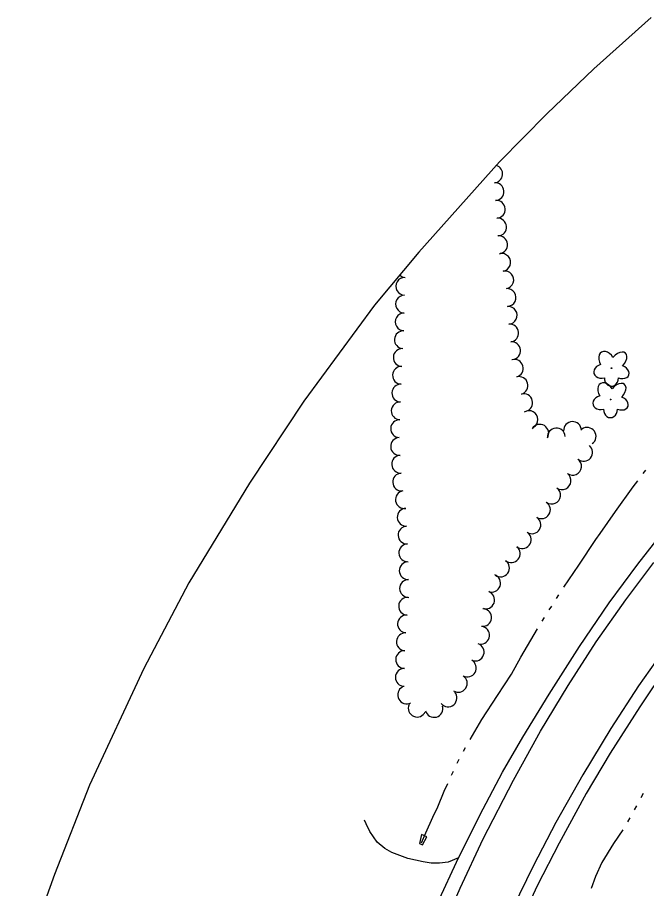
# Model space of a CAD drawing. Extents: x 589250 to 1188077, y 162953 to 363065.
# Drawn here: x 592975 to 593232.4, y 165695.5 to 166052.1 of the extents above; entities that cross this region are included whole.
import ezdxf

# ---------------------------------------------------------------- set-up
doc = ezdxf.new("R2010")
doc.units = 0
for name, color, linetype in [('E_DRN', 7, 'Continuous'), ('E_DWY', 7, 'Continuous'), ('E_LAND_TreeLine_P', 7, 'Continuous'), ('E_LAND_Vegetation', 7, 'Continuous'), ('E_MAP_Limits', 7, 'Continuous'), ('E_RDWY', 7, 'Continuous'), ('E_RDWY_Gravel', 7, 'Continuous'), ('E_WTR_FlowLine', 7, 'Continuous')]:
    doc.layers.add(name, color=color, linetype=linetype)

msp = doc.modelspace()

# ---------------------------------------------------------------- linework, layer by layer
at = {"layer": 'E_DRN'}
for p, q in [((593140.36, 165717.64), (593139.44, 165714.04)), ((593142.5, 165716.68), (593140.36, 165717.64)), ((593139.44, 165714.04), (593140.76, 165713.5)), ((593140.76, 165713.5), (593142.5, 165716.68))]:
    msp.add_line(p, q, dxfattribs=at)
at = {"layer": 'E_DWY'}
for p, q in [((593117.62, 165722.01), (593117.02, 165723.55)), ((593119.21, 165718.85), (593117.62, 165722.01)), ((593122.21, 165714.55), (593119.21, 165718.85)), ((593125.28, 165711.87), (593122.21, 165714.55)), ((593128.21, 165710.25), (593125.28, 165711.87)), ((593134.69, 165707.8), (593128.21, 165710.25)), ((593140.98, 165706.42), (593134.69, 165707.8)), ((593144.28, 165705.94), (593140.98, 165706.42)), ((593151.22, 165706.35), (593147.66, 165705.95)), ((593155.47, 165708.13), (593151.22, 165706.35)), ((593147.66, 165705.95), (593144.28, 165705.94))]:
    msp.add_line(p, q, dxfattribs=at)
at = {"layer": 'E_LAND_TreeLine_P'}
for centre, start, end in [((593169.88, 165988.06), 274.0862, 72.3307), ((593170.4, 165980.8), 274.0862, 94.0862), ((593170.93, 165973.55), 274.2652, 94.2652), ((593171.48, 165966.29), 274.2652, 94.2652), ((593171.9, 165959.02), 275.9374, 95.9374), ((593173.1, 165951.84), 280.4705, 100.4705), ((593133.46, 165942.04), 89.0072, 269.0072), ((593133.91, 165949.31), 226.0723, 265.4806), ((593174.43, 165944.67), 280.4705, 100.4705), ((593133.34, 165934.75), 89.0072, 269.0072), ((593175.32, 165937.45), 273.849, 93.849), ((593133.21, 165927.46), 89.0072, 269.0072), ((593175.81, 165930.17), 273.849, 93.849), ((593132.88, 165920.18), 86.5239, 266.5239), ((593176.43, 165922.91), 276.1635, 96.1635), ((593177.21, 165915.66), 276.1635, 96.1635), ((593132.44, 165912.91), 86.5239, 266.5239), ((593178.29, 165908.47), 285.4074, 105.4074), ((593132.12, 165905.63), 87.9555, 267.9555), ((593180.22, 165901.45), 285.4074, 105.4074), ((593131.86, 165898.34), 87.9555, 267.9555), ((593182.14, 165894.41), 285.1075, 105.1075), ((593131.6, 165891.06), 87.9555, 267.9555), ((593184.28, 165887.48), 301.5271, 121.5271), ((593131.34, 165883.77), 87.9555, 267.9555), ((593188.71, 165881.89), 329.1354, 149.1354), ((593202.11, 165883.02), 2.3341, 182.3341), ((593195.49, 165880.35), 4.1094, 184.1094), ((593208.08, 165880.64), 305.3352, 125.3352), ((593131.35, 165876.49), 93.248, 273.248), ((593206.69, 165874.04), 230.6075, 50.6075), ((593131.77, 165869.21), 93.248, 273.248), ((593202.14, 165868.35), 233.9372, 53.9372), ((593132.18, 165861.93), 93.248, 273.248), ((593197.85, 165862.46), 233.9372, 53.9372), ((593133.32, 165854.74), 100.0876, 280.0876), ((593193.56, 165856.57), 233.9372, 53.9372), ((593189.4, 165850.58), 237.6168, 57.6168), ((593134.06, 165847.51), 92.5217, 272.5217), ((593185.5, 165844.43), 237.6168, 57.6168), ((593134.38, 165840.22), 92.5217, 272.5217), ((593181.53, 165838.31), 231.7311, 51.7311), ((593134.7, 165832.94), 92.5217, 272.5217), ((593177.02, 165832.59), 231.7311, 51.7311), ((593134.86, 165825.65), 91.1871, 271.1871), ((593172.65, 165826.76), 234.8332, 54.8332), ((593169.03, 165820.5), 250.3206, 70.3206), ((593135.01, 165818.37), 91.1871, 271.1871), ((593166.57, 165813.64), 250.3206, 70.3206), ((593134.61, 165811.09), 86.4471, 266.4471), ((593165.31, 165806.5), 263.6803, 83.6803), ((593134.16, 165803.81), 86.4471, 266.4471), ((593164.51, 165799.25), 263.6803, 83.6803), ((593133.7, 165796.54), 86.4471, 266.4471), ((593162.3, 165792.32), 251.0891, 71.0891), ((593133.41, 165789.26), 88.9715, 268.9715), ((593159.09, 165785.8), 240.8293, 60.8293), ((593133.28, 165781.97), 88.9715, 268.9715), ((593155.37, 165779.54), 236.648, 56.648), ((593134.2, 165774.82), 118.255, 298.255), ((593151.19, 165773.6), 219.8368, 39.8368), ((593138.54, 165769.38), 156.5152, 336.5152), ((593145.43, 165769.26), 195.4193, 15.4193)]:
    msp.add_arc(centre, 3.64, start, end, dxfattribs=at)
at = {"layer": 'E_LAND_Vegetation'}
for centre in [(593218.06, 165908.55), (593217.7, 165895.71)]:
    msp.add_circle(centre, 0.128, dxfattribs=at)
for centre, major_axis, ratio in [((593216.11, 165911.49), (2.1, -3.66), 0.691916), ((593220.62, 165911.19), (-3.16, -3.55), 0.560249), ((593214.35, 165907.32), (3.47, 1), 0.782863), ((593221.75, 165906.98), (-3.42, 1.22), 0.716896), ((593215.75, 165898.66), (2.1, -3.66), 0.691916), ((593218.01, 165904.57), (0.04, 3.45), 0.832022), ((593220.26, 165898.36), (-3.16, -3.55), 0.560249), ((593214, 165894.49), (3.47, 1), 0.782863), ((593221.39, 165894.15), (-3.42, 1.22), 0.716896), ((593217.65, 165891.73), (0.04, 3.45), 0.832022)]:
    msp.add_ellipse(centre, major_axis=major_axis, ratio=ratio, start_param=1.570796, end_param=4.712389, dxfattribs=at)
at = {"layer": 'E_MAP_Limits'}
for p, q in [((593234.27, 166052.1), (593210.76, 166031.1)), ((593210.76, 166031.1), (593191.59, 166012.69)), ((593191.59, 166012.69), (593172.29, 165992.98)), ((593172.29, 165992.98), (593139.25, 165956.07)), ((593139.25, 165956.07), (593121.05, 165934.36)), ((593121.05, 165934.36), (593092.17, 165895.01)), ((593092.17, 165895.01), (593069.93, 165861.42)), ((593069.93, 165861.42), (593045.12, 165820.69)), ((593045.12, 165820.69), (593026.64, 165785.67)), ((593026.64, 165785.67), (593004.47, 165737.79)), ((593004.47, 165737.79), (592990.1, 165701.28)), ((592990.1, 165701.28), (592974.99, 165659.31))]:
    msp.add_line(p, q, dxfattribs=at)
at = {"layer": 'E_RDWY'}
for p, q in [((593223.98, 165813.68), (593235.39, 165828.96)), ((593211.84, 165796.49), (593223.98, 165813.68)), ((593200.29, 165778.67), (593211.84, 165796.49)), ((593242.11, 165797.03), (593229.11, 165778.55)), ((593189.04, 165759.94), (593200.29, 165778.67)), ((593229.11, 165778.55), (593217.78, 165760.99)), ((593177.93, 165739.97), (593189.04, 165759.94)), ((593217.78, 165760.99), (593206.28, 165742.12)), ((593206.28, 165742.12), (593195.24, 165722.55)), ((593165.5, 165715.84), (593177.93, 165739.97)), ((593195.24, 165722.55), (593186.08, 165704.96)), ((593156.08, 165695.71), (593165.5, 165715.84)), ((593186.08, 165704.96), (593177.59, 165687.32)), ((593145.94, 165672.16), (593156.08, 165695.71))]:
    msp.add_line(p, q, dxfattribs=at)
at = {"layer": 'E_RDWY_Gravel'}
for p, q in [((593228.87, 165828.38), (593241.06, 165844.06)), ((593217.12, 165812.54), (593228.87, 165828.38)), ((593204.93, 165794.59), (593217.12, 165812.54)), ((593192.55, 165775.1), (593204.93, 165794.59)), ((593240.7, 165786.57), (593229.65, 165769.98)), ((593181.81, 165757.55), (593192.55, 165775.1)), ((593229.65, 165769.98), (593217.54, 165750.92)), ((593173.42, 165743.18), (593181.81, 165757.55)), ((593217.54, 165750.92), (593207.69, 165734.49)), ((593164.12, 165725.62), (593173.42, 165743.18)), ((593207.69, 165734.49), (593196.61, 165714.05)), ((593154.6, 165706.36), (593164.12, 165725.62)), ((593196.61, 165714.05), (593187.73, 165696.93)), ((593147.65, 165691.34), (593154.6, 165706.36)), ((593187.73, 165696.93), (593179.25, 165678.74))]:
    msp.add_line(p, q, dxfattribs=at)
at = {"layer": 'E_WTR_FlowLine'}
for p, q in [((593231.02, 165865.37), (593232.13, 165866.83)), ((593219.72, 165849.82), (593226.91, 165860)), ((593226.91, 165860), (593228.79, 165862.46)), ((593213.4, 165840.84), (593219.72, 165849.82)), ((593204.66, 165827.89), (593211.7, 165838.43)), ((593211.7, 165838.43), (593213.4, 165840.84)), ((593198.53, 165818.85), (593204.66, 165827.89)), ((593195.56, 165814.23), (593196.55, 165815.77)), ((593192.6, 165809.61), (593193.59, 165811.15)), ((593189.64, 165804.98), (593190.63, 165806.52)), ((593180.95, 165790.2), (593187.74, 165801.85)), ((593177.13, 165783.35), (593180.95, 165790.2)), ((593174.29, 165778.98), (593177.13, 165783.35)), ((593171.41, 165774.53), (593174.29, 165778.98)), ((593165, 165764.79), (593171.41, 165774.53)), ((593160.2, 165756.49), (593165, 165764.79)), ((593157.45, 165751.74), (593158.37, 165753.32)), ((593154.97, 165746.84), (593155.78, 165748.48)), ((593152.56, 165741.91), (593152.7, 165742.21)), ((593152.7, 165742.21), (593153.36, 165743.55)), ((593149.58, 165735.43), (593151.03, 165738.58)), ((593146.98, 165728.95), (593149.58, 165735.43)), ((593230.95, 165734.4), (593230.09, 165732.72)), ((593144.96, 165724.7), (593146.98, 165728.95)), ((593228.3, 165729.39), (593227.37, 165727.75)), ((593142.07, 165718.36), (593144.96, 165724.7)), ((593225.52, 165724.45), (593224.59, 165722.8)), ((593140.29, 165714.31), (593142.07, 165718.36)), ((593222.68, 165719.55), (593218.89, 165713.96)), ((593218.89, 165713.96), (593214.06, 165706.26)), ((593214.06, 165706.26), (593211.56, 165700.54)), ((593211.56, 165700.54), (593209.78, 165695.53))]:
    msp.add_line(p, q, dxfattribs=at)

doc.saveas('drawing.dxf')
